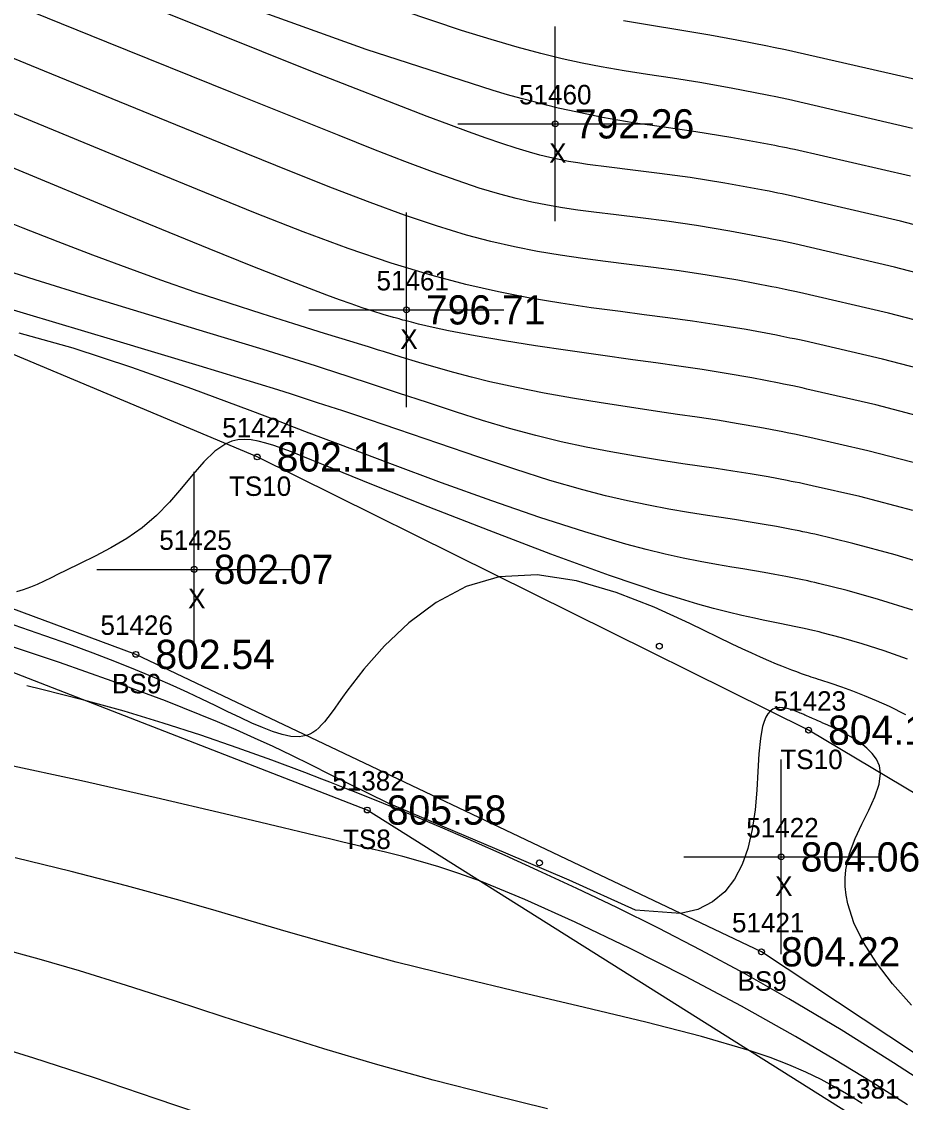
# Model space of a CAD drawing. Extents: x 1378535 to 1380697, y 997729 to 1000024.
# Drawn here: x 1380155 to 1380200.3, y 998571.7 to 998627.2 of the extents above; entities that cross this region are included whole.
import ezdxf

# ---------------------------------------------------------------- set-up
doc = ezdxf.new("R2010")
doc.units = 0
for name, color, linetype in [('RD_DTM_BkLn1', 7, 'Continuous'), ('RD_DTM_BkLn2', 7, 'Continuous'), ('RD_DTM_BkLn_txCode', 7, 'Continuous'), ('RD_DTM_Major1', 7, 'Continuous'), ('RD_DTM_Minor1', 7, 'Continuous'), ('RD_EX_Misc', 7, 'Continuous'), ('RD_EX_Misc_txCode', 7, 'Continuous'), ('RD_EX_TX_Misc_ELEV', 7, 'Continuous'), ('RD_SMD_Locator', 7, 'Continuous')]:
    doc.layers.add(name, color=color, linetype=linetype)

msp = doc.modelspace()

# ---------------------------------------------------------------- linework, layer by layer
at = {"layer": 'RD_DTM_BkLn1'}
msp.add_spline([(1380175.67, 998511.711), (1380133.166, 998550.295), (1380089.617, 998590.124), (1380045.831, 998629.741), (1380004.729, 998667.113)], degree=3, dxfattribs=at)
at = {"layer": 'RD_DTM_BkLn2'}
for points in [[(1380292.355, 998508.02), (1380275.306, 998513.355), (1380257.393, 998539.341), (1380236.744, 998561.228), (1380221.353, 998575.356), (1380195.368, 998590.835), (1380167.067, 998604.86), (1380137.104, 998617.435), (1380114.932, 998627.982)], [(1380261.173, 998507.521), (1380246.583, 998529.87), (1380227.009, 998554.361), (1380215.088, 998564.787), (1380192.947, 998579.457), (1380160.843, 998594.726), (1380131.89, 998605.469), (1380120.35, 998606.304)], [(1380258.114, 998493.025), (1380256.161, 998497.725), (1380250.404, 998507.61), (1380247.45, 998517.052), (1380242.859, 998527.707), (1380228.448, 998541.28), (1380219.545, 998554.897), (1380197.828, 998570.923), (1380172.717, 998586.735), (1380135.853, 998601.05), (1380126.585, 998602.843), (1380120.016, 998591.666), (1380130.09, 998584.986), (1380147.555, 998572.531), (1380167.801, 998554.767), (1380182.805, 998542.898), (1380191.311, 998543.571), (1380203.185, 998533.887)]]:
    msp.add_lwpolyline(points, dxfattribs=at)
at = {"layer": 'RD_DTM_Major1'}
for points in [[(1380249.321, 998606.991), (1380249.173, 998607.156), (1380248.549, 998607.813), (1380247.936, 998608.41), (1380247.326, 998608.956), (1380246.509, 998609.61), (1380245.657, 998610.205), (1380244.749, 998610.757), (1380243.762, 998611.282), (1380242.676, 998611.797), (1380241.468, 998612.317), (1380235.067, 998614.673), (1380226.998, 998617.227), (1380218.067, 998619.797), (1380209.084, 998622.197), (1380200.855, 998624.243), (1380194.187, 998625.752), (1380193.562, 998625.881), (1380193.261, 998625.943), (1380191.681, 998626.252), (1380190.297, 998626.504), (1380189.067, 998626.714), (1380186.899, 998627.069), (1380185.875, 998627.245)], [(1380202.039, 998611.57), (1380199.468, 998612.241), (1380194.9, 998613.304), (1380194.654, 998613.357), (1380194.411, 998613.408), (1380194.171, 998613.458), (1380193.702, 998613.554), (1380193.472, 998613.6), (1380191.734, 998613.928), (1380190.162, 998614.192), (1380188.728, 998614.406), (1380187.4, 998614.584), (1380186.15, 998614.741), (1380184.946, 998614.891), (1380183.783, 998615.046), (1380182.625, 998615.217), (1380181.46, 998615.414), (1380180.278, 998615.646), (1380179.066, 998615.922), (1380177.813, 998616.251), (1380176.275, 998616.717), (1380174.636, 998617.271), (1380172.867, 998617.917), (1380170.941, 998618.659), (1380168.827, 998619.499), (1380166.499, 998620.441), (1380161.591, 998622.442), (1380156.147, 998624.667), (1380150.47, 998626.983)], [(1380202.177, 998599.113), (1380199.807, 998599.835), (1380197.632, 998600.424), (1380195.684, 998600.889), (1380195.478, 998600.934), (1380195.275, 998600.978), (1380195.075, 998601.02), (1380194.878, 998601.061), (1380194.684, 998601.101), (1380194.493, 998601.139), (1380193.717, 998601.288), (1380192.978, 998601.418), (1380192.265, 998601.536), (1380191.569, 998601.646), (1380190.879, 998601.752), (1380190.186, 998601.859), (1380189.206, 998602.015), (1380188.196, 998602.188), (1380187.153, 998602.384), (1380186.073, 998602.608), (1380184.952, 998602.867), (1380183.786, 998603.167), (1380182.085, 998603.658), (1380180.288, 998604.227), (1380178.391, 998604.86), (1380176.393, 998605.544), (1380174.291, 998606.267), (1380172.082, 998607.014), (1380171.455, 998607.223), (1380170.817, 998607.433), (1380170.167, 998607.645), (1380169.502, 998607.86), (1380168.82, 998608.078), (1380168.12, 998608.3), (1380164.088, 998609.545), (1380159.716, 998610.86), (1380155.252, 998612.187), (1380150.948, 998613.471)], [(1380202.387, 998572.038), (1380199.732, 998573.761), (1380197.038, 998575.445), (1380194.348, 998577.05), (1380192.074, 998578.339), (1380189.841, 998579.544), (1380187.658, 998580.672), (1380185.53, 998581.726), (1380183.466, 998582.713), (1380181.472, 998583.637), (1380179.793, 998584.396), (1380178.167, 998585.115), (1380176.587, 998585.797), (1380175.048, 998586.447), (1380173.545, 998587.067), (1380172.069, 998587.662), (1380171.647, 998587.83), (1380171.225, 998587.997), (1380170.802, 998588.163), (1380170.377, 998588.328), (1380169.514, 998588.66), (1380167.822, 998589.295), (1380166.043, 998589.935), (1380164.183, 998590.573), (1380162.248, 998591.199), (1380160.245, 998591.805), (1380158.178, 998592.381), (1380156.021, 998592.929), (1380155.242, 998593.11)]]:
    msp.add_lwpolyline(points, dxfattribs=at)
at = {"layer": 'RD_DTM_Minor1'}
for points in [[(1380205.662, 998613.06), (1380199.774, 998614.601), (1380194.657, 998615.796), (1380194.414, 998615.848), (1380194.175, 998615.899), (1380193.939, 998615.948), (1380193.476, 998616.043), (1380193.249, 998616.089), (1380191.328, 998616.452), (1380189.621, 998616.736), (1380188.1, 998616.958), (1380186.733, 998617.135), (1380185.49, 998617.284), (1380184.341, 998617.423), (1380183.53, 998617.53), (1380182.741, 998617.646), (1380181.959, 998617.779), (1380181.17, 998617.936), (1380180.362, 998618.123), (1380179.519, 998618.346), (1380178.468, 998618.662), (1380177.323, 998619.043), (1380176.058, 998619.497), (1380174.645, 998620.028), (1380173.058, 998620.645), (1380171.269, 998621.353), (1380165.793, 998623.549), (1380159.348, 998626.159), (1380152.445, 998628.966)], [(1380200.605, 998619.266), (1380194.652, 998620.638), (1380194.443, 998620.681), (1380194.237, 998620.723), (1380194.033, 998620.764), (1380193.833, 998620.805), (1380193.635, 998620.844), (1380193.439, 998620.882), (1380191.384, 998621.255), (1380189.581, 998621.542), (1380187.94, 998621.783), (1380186.372, 998622.02), (1380184.788, 998622.291), (1380183.1, 998622.638), (1380182.518, 998622.773), (1380181.912, 998622.921), (1380181.279, 998623.083), (1380180.616, 998623.261), (1380179.918, 998623.456), (1380179.183, 998623.669), (1380172.655, 998625.774), (1380164.614, 998628.677)], [(1380200.706, 998621.719), (1380194.332, 998623.21), (1380193.595, 998623.365), (1380193.416, 998623.402), (1380193.24, 998623.438), (1380191.393, 998623.797), (1380189.791, 998624.076), (1380188.379, 998624.3), (1380187.101, 998624.493), (1380185.899, 998624.678), (1380184.719, 998624.879), (1380183.749, 998625.068), (1380182.728, 998625.292), (1380181.627, 998625.563), (1380180.418, 998625.889), (1380179.072, 998626.282), (1380177.56, 998626.751), (1380171.51, 998628.801)], [(1380206.609, 998615.259), (1380200.076, 998616.965), (1380194.472, 998618.266), (1380194.241, 998618.314), (1380194.014, 998618.362), (1380193.789, 998618.408), (1380193.349, 998618.497), (1380193.133, 998618.54), (1380191.075, 998618.919), (1380189.284, 998619.204), (1380187.721, 998619.419), (1380186.348, 998619.587), (1380185.127, 998619.732), (1380184.018, 998619.876), (1380183.532, 998619.95), (1380183.053, 998620.032), (1380182.573, 998620.125), (1380182.083, 998620.233), (1380181.574, 998620.358), (1380181.038, 998620.504), (1380180.364, 998620.706), (1380179.627, 998620.944), (1380178.814, 998621.223), (1380177.912, 998621.547), (1380176.907, 998621.918), (1380175.786, 998622.342), (1380169.819, 998624.668), (1380162.354, 998627.65)], [(1380203.713, 998608.7), (1380199.154, 998609.885), (1380195.137, 998610.813), (1380194.892, 998610.865), (1380194.65, 998610.916), (1380194.411, 998610.965), (1380193.943, 998611.06), (1380193.714, 998611.105), (1380192.165, 998611.395), (1380190.742, 998611.633), (1380189.413, 998611.832), (1380188.151, 998612.005), (1380186.925, 998612.163), (1380185.706, 998612.319), (1380184.201, 998612.521), (1380182.658, 998612.75), (1380181.075, 998613.018), (1380179.447, 998613.336), (1380177.771, 998613.717), (1380176.041, 998614.172), (1380173.937, 998614.813), (1380171.736, 998615.565), (1380169.423, 998616.423), (1380166.978, 998617.379), (1380164.386, 998618.428), (1380161.628, 998619.562), (1380157.398, 998621.308), (1380152.95, 998623.142)], [(1380202.767, 998606.5), (1380198.814, 998607.528), (1380195.284, 998608.348), (1380195.038, 998608.401), (1380194.794, 998608.452), (1380194.554, 998608.503), (1380194.083, 998608.6), (1380193.852, 998608.647), (1380192.454, 998608.916), (1380191.144, 998609.145), (1380189.901, 998609.345), (1380188.702, 998609.524), (1380187.524, 998609.69), (1380186.345, 998609.851), (1380184.68, 998610.082), (1380183.004, 998610.321), (1380181.352, 998610.567), (1380179.759, 998610.819), (1380178.259, 998611.077), (1380176.887, 998611.339), (1380176.484, 998611.423), (1380176.096, 998611.507), (1380175.719, 998611.593), (1380175.352, 998611.681), (1380174.992, 998611.771), (1380174.638, 998611.864), (1380174.541, 998611.89), (1380174.444, 998611.916), (1380174.347, 998611.943), (1380174.154, 998611.997), (1380174.057, 998612.025), (1380173.539, 998612.178), (1380173.01, 998612.343), (1380172.463, 998612.522), (1380171.892, 998612.718), (1380171.288, 998612.932), (1380170.646, 998613.167), (1380168.869, 998613.843), (1380166.843, 998614.642), (1380164.6, 998615.547), (1380162.17, 998616.54), (1380159.585, 998617.605), (1380156.876, 998618.725), (1380153.514, 998620.112)], [(1380201.733, 998604.314), (1380198.403, 998605.177), (1380195.425, 998605.864), (1380195.188, 998605.915), (1380194.955, 998605.964), (1380194.725, 998606.012), (1380194.274, 998606.104), (1380194.053, 998606.148), (1380192.869, 998606.373), (1380191.752, 998606.568), (1380190.687, 998606.741), (1380189.654, 998606.898), (1380188.636, 998607.047), (1380187.616, 998607.194), (1380186.175, 998607.408), (1380184.713, 998607.635), (1380183.248, 998607.878), (1380181.797, 998608.139), (1380180.379, 998608.42), (1380179.01, 998608.723), (1380178.068, 998608.955), (1380177.152, 998609.198), (1380176.252, 998609.451), (1380175.358, 998609.715), (1380174.461, 998609.987), (1380173.552, 998610.268), (1380173.298, 998610.346), (1380173.043, 998610.425), (1380172.785, 998610.505), (1380172.261, 998610.667), (1380171.994, 998610.75), (1380170.517, 998611.205), (1380168.953, 998611.69), (1380167.318, 998612.204), (1380165.625, 998612.749), (1380163.891, 998613.324), (1380162.13, 998613.932), (1380160.386, 998614.56), (1380158.627, 998615.216), (1380156.852, 998615.898), (1380155.057, 998616.602), (1380153.241, 998617.326)], [(1380200.721, 998602.117), (1380197.991, 998602.826), (1380195.549, 998603.386), (1380195.326, 998603.433), (1380195.107, 998603.479), (1380194.892, 998603.523), (1380194.679, 998603.566), (1380194.469, 998603.608), (1380194.262, 998603.649), (1380193.288, 998603.831), (1380192.366, 998603.99), (1380191.48, 998604.132), (1380190.619, 998604.263), (1380189.769, 998604.389), (1380188.916, 998604.514), (1380187.711, 998604.698), (1380186.479, 998604.897), (1380185.225, 998605.118), (1380183.953, 998605.365), (1380182.667, 998605.643), (1380181.371, 998605.958), (1380180.013, 998606.327), (1380178.639, 998606.736), (1380177.239, 998607.178), (1380175.802, 998607.649), (1380174.317, 998608.142), (1380172.776, 998608.653), (1380171.899, 998608.939), (1380170.993, 998609.232), (1380170.528, 998609.381), (1380170.053, 998609.531), (1380167.366, 998610.368), (1380164.482, 998611.25), (1380161.502, 998612.154), (1380158.532, 998613.061), (1380155.673, 998613.95), (1380153.028, 998614.799)], [(1380200.715, 998596.994), (1380198.963, 998597.55), (1380197.343, 998598.007), (1380195.876, 998598.372), (1380195.689, 998598.415), (1380195.506, 998598.457), (1380195.325, 998598.497), (1380194.971, 998598.572), (1380194.799, 998598.608), (1380194.207, 998598.726), (1380193.637, 998598.831), (1380193.082, 998598.928), (1380191.987, 998599.111), (1380191.432, 998599.203), (1380190.639, 998599.341), (1380189.81, 998599.494), (1380188.938, 998599.67), (1380188.014, 998599.873), (1380187.03, 998600.111), (1380185.979, 998600.389), (1380183.881, 998601.008), (1380181.576, 998601.756), (1380179.112, 998602.606), (1380176.532, 998603.535), (1380173.881, 998604.517), (1380171.204, 998605.528), (1380170.468, 998605.808), (1380169.73, 998606.089), (1380168.989, 998606.372), (1380168.24, 998606.658), (1380167.481, 998606.946), (1380166.71, 998607.238), (1380163.708, 998608.359), (1380160.634, 998609.454), (1380157.631, 998610.436), (1380154.846, 998611.215)], [(1380200.437, 998594.483), (1380199.246, 998594.91), (1380198.117, 998595.273), (1380197.056, 998595.58), (1380196.069, 998595.836), (1380195.909, 998595.875), (1380195.593, 998595.949), (1380195.134, 998596.053), (1380194.714, 998596.144), (1380193.885, 998596.315), (1380193.037, 998596.489), (1380192.592, 998596.584), (1380191.942, 998596.729), (1380191.246, 998596.896), (1380190.495, 998597.088), (1380189.682, 998597.311), (1380188.798, 998597.57), (1380187.836, 998597.869), (1380185.15, 998598.778), (1380182.133, 998599.875), (1380178.971, 998601.076), (1380175.848, 998602.297), (1380172.951, 998603.453), (1380170.466, 998604.461), (1380169.877, 998604.701), (1380169.331, 998604.921), (1380168.825, 998605.121), (1380168.355, 998605.297), (1380167.92, 998605.449), (1380167.516, 998605.573), (1380167.12, 998605.674), (1380166.752, 998605.738), (1380166.405, 998605.761), (1380166.076, 998605.738), (1380165.761, 998605.665), (1380165.453, 998605.537), (1380164.894, 998605.152), (1380164.336, 998604.612), (1380163.769, 998603.963), (1380163.183, 998603.257), (1380162.566, 998602.54), (1380161.908, 998601.863), (1380161.158, 998601.228), (1380160.37, 998600.678), (1380159.563, 998600.197), (1380158.759, 998599.772), (1380157.978, 998599.387), (1380157.24, 998599.028), (1380156.86, 998598.839), (1380156.494, 998598.656), (1380156.136, 998598.481), (1380155.782, 998598.318), (1380155.425, 998598.169), (1380155.062, 998598.037), (1380154.722, 998597.934)], [(1380200.361, 998591.628), (1380199.512, 998592.048), (1380198.856, 998592.344), (1380198.232, 998592.603), (1380197.636, 998592.832), (1380197.067, 998593.036), (1380196.521, 998593.223), (1380195.995, 998593.398), (1380195.87, 998593.44), (1380195.746, 998593.481), (1380195.5, 998593.564), (1380195.378, 998593.606), (1380195.255, 998593.648), (1380195.011, 998593.733), (1380194.765, 998593.822), (1380194.515, 998593.914), (1380194.258, 998594.012), (1380193.994, 998594.117), (1380193.72, 998594.228), (1380193.321, 998594.397), (1380192.898, 998594.584), (1380192.446, 998594.789), (1380191.964, 998595.014), (1380191.449, 998595.258), (1380189.272, 998596.312), (1380187.444, 998597.143), (1380185.483, 998597.908), (1380183.456, 998598.497), (1380181.432, 998598.801), (1380179.478, 998598.709), (1380177.797, 998598.213), (1380176.248, 998597.391), (1380174.846, 998596.342), (1380173.605, 998595.167), (1380172.54, 998593.965), (1380171.666, 998592.838), (1380171.444, 998592.531), (1380171.237, 998592.24), (1380171.044, 998591.967), (1380170.862, 998591.713), (1380170.688, 998591.481), (1380170.52, 998591.27), (1380170.372, 998591.101), (1380170.225, 998590.952), (1380170.077, 998590.823), (1380169.924, 998590.714), (1380169.765, 998590.627), (1380169.598, 998590.562), (1380169.22, 998590.497), (1380168.802, 998590.518), (1380168.346, 998590.611), (1380167.857, 998590.765), (1380167.34, 998590.966), (1380166.799, 998591.202), (1380166.193, 998591.482), (1380165.563, 998591.783), (1380164.906, 998592.101), (1380164.221, 998592.432), (1380163.507, 998592.771), (1380162.761, 998593.113), (1380161.818, 998593.525), (1380160.821, 998593.94), (1380159.764, 998594.359), (1380158.641, 998594.786), (1380157.446, 998595.224), (1380156.172, 998595.676), (1380153.783, 998596.494)], [(1380200.643, 998576.71), (1380199.675, 998577.809), (1380198.853, 998578.885), (1380198.189, 998579.932), (1380197.694, 998580.946), (1380197.378, 998581.922), (1380197.294, 998582.369), (1380197.251, 998582.807), (1380197.248, 998583.238), (1380197.284, 998583.665), (1380197.358, 998584.087), (1380197.468, 998584.508), (1380197.751, 998585.268), (1380198.098, 998586.015), (1380198.456, 998586.736), (1380198.772, 998587.42), (1380198.992, 998588.056), (1380199.064, 998588.633), (1380199.001, 998589.002), (1380198.852, 998589.338), (1380198.632, 998589.642), (1380198.357, 998589.917), (1380198.043, 998590.165), (1380197.705, 998590.39), (1380197.529, 998590.495), (1380197.353, 998590.594), (1380197.176, 998590.689), (1380197, 998590.78), (1380196.824, 998590.866), (1380196.651, 998590.949), (1380196.511, 998591.015), (1380196.237, 998591.141), (1380196.103, 998591.201), (1380195.971, 998591.26), (1380195.841, 998591.318), (1380195.747, 998591.36), (1380195.654, 998591.401), (1380195.563, 998591.441), (1380195.383, 998591.521), (1380195.294, 998591.56), (1380195.234, 998591.586), (1380195.174, 998591.611), (1380195.115, 998591.637), (1380194.997, 998591.687), (1380194.938, 998591.711), (1380194.858, 998591.744), (1380194.778, 998591.776), (1380194.698, 998591.807), (1380194.619, 998591.837), (1380194.54, 998591.864), (1380194.462, 998591.89), (1380194.259, 998591.948), (1380194.063, 998591.986), (1380193.876, 998591.998), (1380193.7, 998591.977), (1380193.538, 998591.918), (1380193.392, 998591.814), (1380193.274, 998591.675), (1380193.17, 998591.495), (1380193.081, 998591.275), (1380193.005, 998591.019), (1380192.942, 998590.726), (1380192.891, 998590.4), (1380192.815, 998589.613), (1380192.761, 998588.718), (1380192.704, 998587.751), (1380192.617, 998586.745), (1380192.474, 998585.735), (1380192.247, 998584.756), (1380191.954, 998583.934), (1380191.563, 998583.187), (1380191.062, 998582.539), (1380190.442, 998582.015), (1380189.691, 998581.637), (1380188.8, 998581.43), (1380186.489, 998581.589), (1380183.077, 998583.134), (1380179.827, 998584.517), (1380176.681, 998585.854), (1380173.795, 998587.081), (1380170.824, 998588.548), (1380169.817, 998589.053), (1380168.839, 998589.533), (1380167.879, 998589.992), (1380166.931, 998590.431), (1380165.985, 998590.855), (1380165.034, 998591.265), (1380162.357, 998592.345), (1380159.631, 998593.355), (1380156.913, 998594.303), (1380154.258, 998595.194)], [(1380200.438, 998571.608), (1380198.609, 998572.767), (1380196.703, 998573.932), (1380194.697, 998575.11), (1380191.929, 998576.659), (1380189.054, 998578.189), (1380186.175, 998579.648), (1380183.392, 998580.984), (1380180.808, 998582.145), (1380178.526, 998583.077), (1380177.412, 998583.484), (1380176.395, 998583.82), (1380175.449, 998584.101), (1380174.545, 998584.344), (1380173.655, 998584.565), (1380172.751, 998584.78), (1380172.123, 998584.929), (1380171.468, 998585.085), (1380170.777, 998585.249), (1380170.041, 998585.425), (1380169.252, 998585.614), (1380168.401, 998585.818), (1380165.39, 998586.539), (1380161.885, 998587.363), (1380158.053, 998588.23), (1380154.063, 998589.081)], [(1380198.109, 998571.678), (1380197.524, 998572.042), (1380196.776, 998572.483), (1380196.017, 998572.894), (1380195.219, 998573.283), (1380194.356, 998573.657), (1380193.4, 998574.024), (1380192.323, 998574.389), (1380189.87, 998575.108), (1380187.008, 998575.848), (1380183.874, 998576.604), (1380180.604, 998577.372), (1380177.337, 998578.149), (1380174.208, 998578.93), (1380172.243, 998579.455), (1380170.369, 998579.98), (1380168.552, 998580.506), (1380166.759, 998581.034), (1380164.956, 998581.563), (1380163.112, 998582.094), (1380160.365, 998582.852), (1380157.522, 998583.588), (1380154.638, 998584.277)], [(1380181.965, 998571.403), (1380179.061, 998572.114), (1380176.1, 998572.874), (1380173.143, 998573.686), (1380170.488, 998574.475), (1380167.882, 998575.292), (1380165.326, 998576.121), (1380162.818, 998576.941), (1380160.358, 998577.735), (1380157.943, 998578.484), (1380155.875, 998579.086), (1380153.855, 998579.629)], [(1380165.168, 998570.792), (1380161.891, 998571.911), (1380158.664, 998573.001), (1380155.605, 998574.002), (1380152.828, 998574.853)]]:
    msp.add_lwpolyline(points, dxfattribs=at)
at = {"layer": 'RD_EX_Misc'}
for p, q in [((1380182.366, 998616.959), (1380182.366, 998626.959)), ((1380177.366, 998621.959), (1380187.366, 998621.959)), ((1380174.726, 998607.41), (1380174.726, 998617.41)), ((1380169.726, 998612.41), (1380179.726, 998612.41)), ((1380163.837, 998594.091), (1380163.837, 998604.091)), ((1380158.837, 998599.091), (1380168.837, 998599.091)), ((1380193.962, 998579.328), (1380193.962, 998589.328)), ((1380188.962, 998584.328), (1380198.962, 998584.328))]:
    msp.add_line(p, q, dxfattribs=at)
at = {"layer": 'RD_SMD_Locator'}
for centre in [(1380182.366, 998621.959), (1380174.726, 998612.41), (1380167.067, 998604.86), (1380163.837, 998599.091), (1380187.707, 998595.145), (1380160.843, 998594.726), (1380195.368, 998590.835), (1380172.717, 998586.735), (1380181.553, 998584.021), (1380193.962, 998584.328), (1380192.947, 998579.457)]:
    msp.add_circle(centre, 0.15, dxfattribs=at)

# ---------------------------------------------------------------- texts
at = {"layer": 'RD_DTM_BkLn_txCode'}
for s, p in [('51424', (1380165.272, 998605.86)), ('TS10', (1380165.618, 998602.86)), ('51426', (1380159.024, 998595.726)), ('BS9', (1380159.615, 998592.726)), ('51423', (1380193.573, 998591.835)), ('TS10', (1380193.919, 998588.835)), ('51382', (1380170.922, 998587.735)), ('TS8', (1380171.473, 998584.735)), ('51421', (1380191.435, 998580.457)), ('BS9', (1380191.719, 998577.457)), ('51381', (1380196.316, 998571.923))]:
    msp.add_text(s, height=1, dxfattribs=at).set_placement(p)
at = {"layer": 'RD_EX_Misc_txCode'}
for s, p in [('51460', (1380180.508, 998622.959)), ('X', (1380182.051, 998619.959)), ('51461', (1380173.191, 998613.41)), ('X', (1380174.411, 998610.41)), ('51425', (1380162.042, 998600.091)), ('X', (1380163.522, 998597.091)), ('51422', (1380192.167, 998585.328)), ('X', (1380193.647, 998582.328))]:
    msp.add_text(s, height=1, dxfattribs=at).set_placement(p)
at = {"layer": 'RD_EX_TX_Misc_ELEV'}
for s, p in [('792.26', (1380183.366, 998621.209)), ('796.71', (1380175.726, 998611.66)), ('802.11', (1380168.067, 998604.11)), ('802.07', (1380164.837, 998598.341)), ('802.54', (1380161.843, 998593.976)), ('804.14', (1380196.368, 998590.085)), ('805.58', (1380173.717, 998585.985)), ('804.06', (1380194.962, 998583.578)), ('804.22', (1380193.947, 998578.707))]:
    msp.add_text(s, height=1.5, dxfattribs=at).set_placement(p)

doc.saveas('drawing.dxf')
